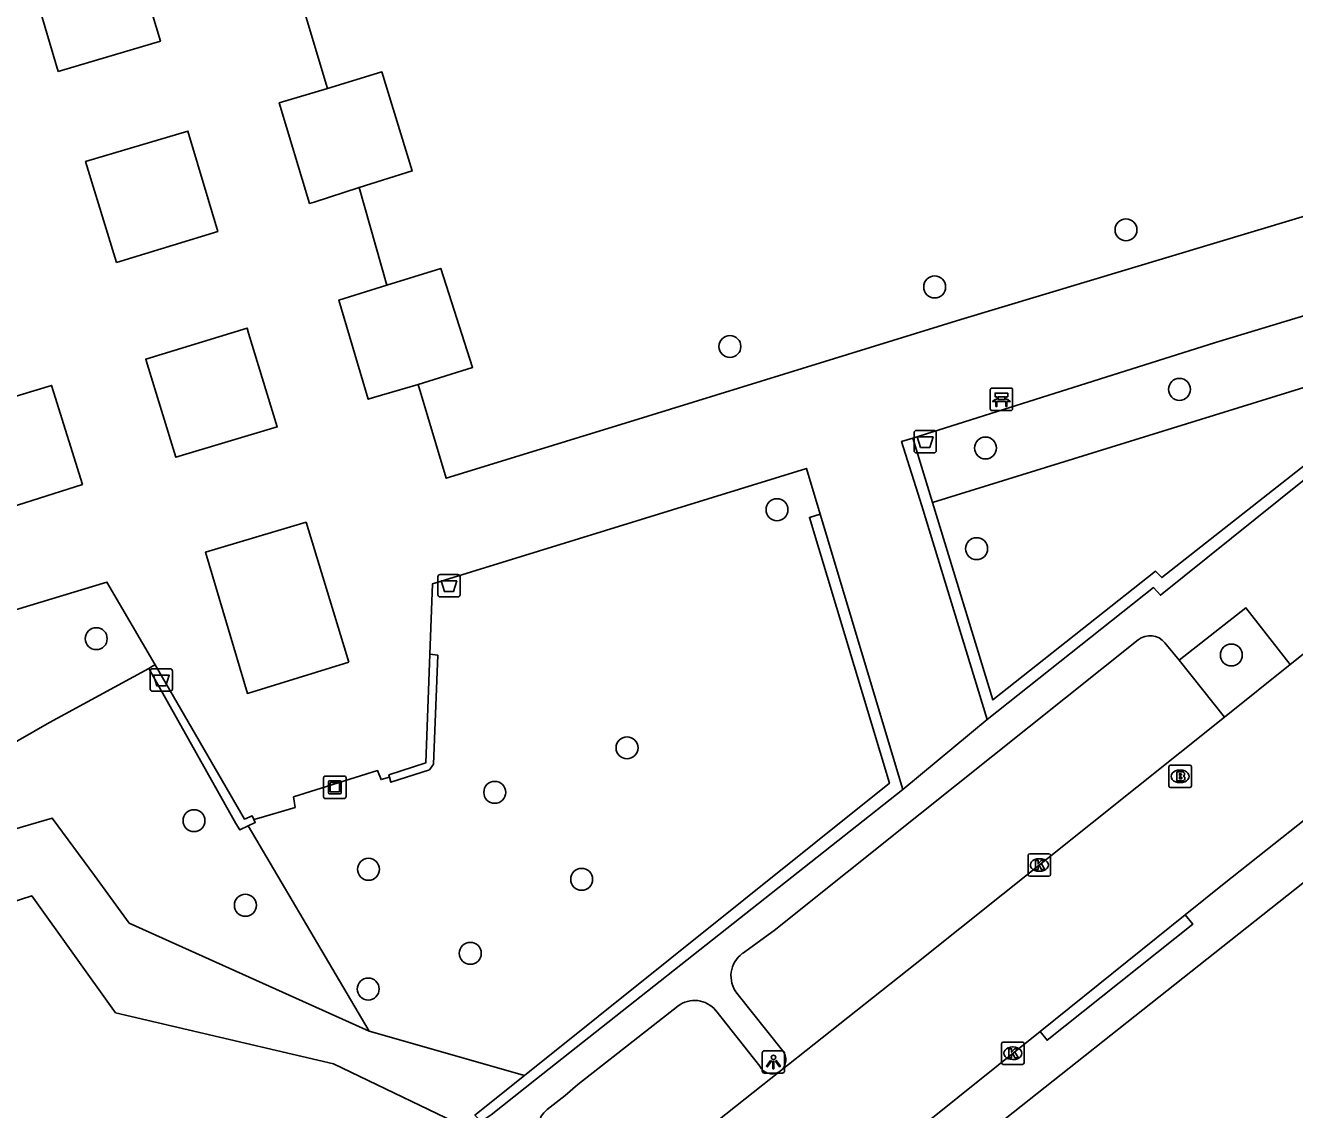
# Model space of a CAD drawing. Extents: x 161772 to 163123, y 383092 to 383917.
# Drawn here: x 162608.5 to 162665.1, y 383594.6 to 383642.9 of the extents above; entities that cross this region are included whole.
import ezdxf

# ---------------------------------------------------------------- set-up
doc = ezdxf.new("R2010")
doc.units = 0
for name, color, linetype in [('IMGEO_Afvalbak', 7, 'Continuous'), ('IMGEO_Bank', 7, 'Continuous'), ('IMGEO_Boom', 7, 'Continuous'), ('IMGEO_Brandkraan', 7, 'Continuous'), ('IMGEO_Groenvoorziening', 7, 'Continuous'), ('IMGEO_Haag', 7, 'Continuous'), ('IMGEO_Kolk', 7, 'Continuous'), ('IMGEO_Kunstobject', 7, 'Continuous'), ('IMGEO_Lichtpunt', 7, 'Continuous'), ('IMGEO_Parkeervlak_open', 7, 'Continuous'), ('IMGEO_Rijbaan_lokaal_open', 7, 'Continuous'), ('IMGEO_Voetpad_open', 7, 'Continuous')]:
    doc.layers.add(name, color=color, linetype=linetype)

msp = doc.modelspace()

# ---------------------------------------------------------------- linework, layer by layer
at = {"layer": 'IMGEO_Afvalbak'}
for p, q in [((162648.121, 383623.939), (162648.121, 383624.739)), ((162648.121, 383624.739), (162648.121, 383623.939)), ((162648.221, 383624.839), (162649.011, 383624.839)), ((162649.011, 383624.839), (162648.221, 383624.839)), ((162649.111, 383624.739), (162649.111, 383623.939)), ((162649.111, 383623.939), (162649.111, 383624.739)), ((162649.011, 383623.839), (162648.221, 383623.839)), ((162648.221, 383623.839), (162649.011, 383623.839)), ((162626.888, 383617.512), (162626.888, 383618.312)), ((162626.888, 383618.312), (162626.888, 383617.512)), ((162626.988, 383618.412), (162627.778, 383618.412)), ((162627.778, 383618.412), (162626.988, 383618.412)), ((162627.878, 383618.312), (162627.878, 383617.512)), ((162627.878, 383617.512), (162627.878, 383618.312)), ((162627.778, 383617.412), (162626.988, 383617.412)), ((162626.988, 383617.412), (162627.778, 383617.412)), ((162614.064, 383613.308), (162614.064, 383614.108)), ((162614.064, 383614.108), (162614.064, 383613.308)), ((162614.164, 383614.208), (162614.954, 383614.208)), ((162614.954, 383614.208), (162614.164, 383614.208)), ((162615.054, 383614.108), (162615.054, 383613.308)), ((162615.054, 383613.308), (162615.054, 383614.108)), ((162614.954, 383613.208), (162614.164, 383613.208)), ((162614.164, 383613.208), (162614.954, 383613.208))]:
    msp.add_line(p, q, dxfattribs=at)
for points in [[(162648.264, 383624.553), (162648.968, 383624.553), (162648.819, 383624.083), (162648.413, 383624.083), (162648.264, 383624.553)], [(162627.031, 383618.126), (162627.735, 383618.126), (162627.586, 383617.656), (162627.18, 383617.656), (162627.031, 383618.126)], [(162614.207, 383613.922), (162614.911, 383613.922), (162614.762, 383613.452), (162614.356, 383613.452), (162614.207, 383613.922)]]:
    msp.add_lwpolyline(points, dxfattribs=at)
for centre, start, end in [((162648.221, 383624.739), 90, 180), ((162648.221, 383624.739), 90, 180), ((162649.011, 383624.739), 0, 90), ((162649.011, 383624.739), 360, 90), ((162648.221, 383623.939), 180, 270), ((162648.221, 383623.939), 180, 270), ((162649.011, 383623.939), 270, 0), ((162649.011, 383623.939), 270, 0), ((162626.988, 383618.312), 90, 180), ((162626.988, 383618.312), 90, 180), ((162627.778, 383618.312), 0, 90), ((162627.778, 383618.312), 360, 90), ((162626.988, 383617.512), 180, 270), ((162626.988, 383617.512), 180, 270), ((162627.778, 383617.512), 270, 0), ((162627.778, 383617.512), 270, 0), ((162614.164, 383614.108), 90, 180), ((162614.164, 383614.108), 90, 180), ((162614.954, 383614.108), 0, 90), ((162614.954, 383614.108), 360, 90), ((162614.164, 383613.308), 180, 270), ((162614.164, 383613.308), 180, 270), ((162614.954, 383613.308), 270, 0), ((162614.954, 383613.308), 270, 0)]:
    msp.add_arc(centre, 0.1, start, end, dxfattribs=at)
at = {"layer": 'IMGEO_Bank'}
for p, q in [((162651.591, 383626.724), (162652.432, 383626.724)), ((162652.432, 383626.724), (162651.591, 383626.724)), ((162651.516, 383625.799), (162651.516, 383626.64)), ((162651.516, 383626.64), (162651.516, 383625.799)), ((162651.825, 383626.23), (162651.825, 383626.336)), ((162651.869, 383626.336), (162651.869, 383626.23)), ((162652.157, 383626.342), (162651.875, 383626.342)), ((162651.875, 383626.224), (162652.157, 383626.224)), ((162652.163, 383626.23), (162652.163, 383626.336)), ((162652.207, 383626.336), (162652.207, 383626.23)), ((162652.516, 383626.649), (162652.516, 383625.808)), ((162652.516, 383625.808), (162652.516, 383626.649)), ((162652.441, 383625.724), (162651.6, 383625.724)), ((162651.6, 383625.724), (162652.441, 383625.724)), ((162652.213, 383626.122), (162651.82, 383626.122))]:
    msp.add_line(p, q, dxfattribs=at)
for points in [[(162651.763, 383626.122), (162651.621, 383626.122), (162651.733, 383626.224), (162651.819, 383626.224)], [(162651.819, 383626.342), (162651.733, 383626.342), (162651.733, 383626.503), (162652.296, 383626.503), (162652.296, 383626.342), (162652.213, 383626.342)], [(162652.213, 383626.224), (162652.296, 383626.224), (162652.408, 383626.122), (162652.269, 383626.122)], [(162651.813, 383626.115), (162651.813, 383625.908), (162651.77, 383625.908), (162651.77, 383626.115)], [(162652.263, 383626.115), (162652.263, 383625.908), (162652.219, 383625.908), (162652.219, 383626.115)]]:
    msp.add_lwpolyline(points, dxfattribs=at)
for centre, radius, start, end in [((162651.594, 383626.646), 0.0779, 92.4484, 184.2845), ((162651.594, 383626.646), 0.0779, 92.4484, 184.2845), ((162652.438, 383626.646), 0.0779, 2.4484, 94.2845), ((162652.438, 383626.646), 0.0779, 2.4484, 94.2845), ((162651.818, 383626.335), 0.00671, 2.8957, 87.1043), ((162651.818, 383626.231), 0.00671, 272.8957, 357.1043), ((162651.875, 383626.335), 0.00671, 92.8957, 177.1043), ((162651.875, 383626.231), 0.00671, 182.8957, 267.1043), ((162652.157, 383626.335), 0.00671, 2.8957, 87.1043), ((162652.157, 383626.231), 0.00671, 272.8957, 357.1043), ((162652.214, 383626.335), 0.00671, 92.8957, 177.1043), ((162652.214, 383626.231), 0.00671, 182.8957, 267.1043), ((162651.594, 383625.802), 0.0779, 182.4484, 274.2845), ((162651.594, 383625.802), 0.0779, 182.4484, 274.2845), ((162651.763, 383626.115), 0.00671, 2.8957, 87.1043), ((162651.82, 383626.115), 0.00671, 92.8957, 177.1043), ((162652.212, 383626.115), 0.00671, 2.8957, 87.1043), ((162652.269, 383626.115), 0.00671, 92.8957, 177.1043), ((162652.438, 383625.802), 0.0779, 272.4484, 4.2845), ((162652.438, 383625.802), 0.0779, 272.4484, 4.2845)]:
    msp.add_arc(centre, radius, start, end, dxfattribs=at)
at = {"layer": 'IMGEO_Boom'}
for centre in [(162657.568, 383633.783), (162649.038, 383631.238), (162639.91, 383628.583), (162659.952, 383626.669), (162651.306, 383624.054), (162642.009, 383621.303), (162650.908, 383619.566), (162611.659, 383615.552), (162662.266, 383614.825), (162635.324, 383610.685), (162629.426, 383608.7), (162616.017, 383607.437), (162623.796, 383605.268), (162633.301, 383604.821), (162618.308, 383603.664), (162628.335, 383601.521), (162623.785, 383599.928)]:
    msp.add_circle(centre, 0.489, dxfattribs=at)
at = {"layer": 'IMGEO_Brandkraan'}
for p, q in [((162659.481, 383608.987), (162659.481, 383609.839)), ((162659.556, 383609.913), (162660.408, 383609.913)), ((162660.482, 383609.839), (162660.482, 383608.987)), ((162659.969, 383609.693), (162659.994, 383609.693)), ((162660.408, 383608.913), (162659.556, 383608.913)), ((162659.992, 383609.133), (162659.967, 383609.133))]:
    msp.add_line(p, q, dxfattribs=at)
for points in [[(162659.481, 383608.987), (162659.481, 383609.839)], [(162659.556, 383609.913), (162660.408, 383609.913)], [(162660.482, 383609.839), (162660.482, 383608.987)], [(162659.829, 383609.613), (162659.829, 383609.213), (162660.042, 383609.213)], [(162660.06, 383609.613), (162659.829, 383609.613)], [(162660.008, 383609.532), (162659.954, 383609.532), (162659.954, 383609.456)], [(162659.954, 383609.456), (162660.007, 383609.456)], [(162660.016, 383609.38), (162659.954, 383609.38), (162659.954, 383609.299)], [(162659.954, 383609.299), (162660.016, 383609.299)], [(162660.408, 383608.913), (162659.556, 383608.913)]]:
    msp.add_lwpolyline(points, dxfattribs=at)
for centre, radius, start, end in [((162659.558, 383609.837), 0.0765, 91.552, 178.448), ((162659.558, 383609.837), 0.0765, 91.552, 178.448), ((162660.406, 383609.837), 0.0765, 1.552, 88.448), ((162660.406, 383609.837), 0.0765, 1.552, 88.448), ((162660.009, 383609.494), 0.0379, 267.8285, 90.9355), ((162660.017, 383609.339), 0.0404, 269.8759, 90.5077), ((162660.048, 383609.464), 0.251, 268.6676, 293.5347), ((162660.064, 383609.468), 0.145, 59.4692, 91.5367), ((162660.089, 383609.515), 0.0922, 285.5137, 58.1501), ((162660.094, 383609.323), 0.105, 301.3115, 78.989), ((162659.558, 383608.989), 0.0765, 181.552, 268.448), ((162659.558, 383608.989), 0.0765, 181.552, 268.448), ((162660.406, 383608.989), 0.0765, 271.552, 358.448), ((162660.406, 383608.989), 0.0765, 271.552, 358.448)]:
    msp.add_arc(centre, radius, start, end, dxfattribs=at)
for centre, major_axis, ratio, start_param, end_param in [((162659.968, 383609.413), (-0.387, 0.002), 0.722429, 4.712389, 7.853982), ((162659.993, 383609.413), (-0.39, 0.002), 0.717154, 1.570796, 4.712389)]:
    msp.add_ellipse(centre, major_axis=major_axis, ratio=ratio, start_param=start_param, end_param=end_param, dxfattribs=at)
at = {"layer": 'IMGEO_Groenvoorziening'}
for points in [[(162623.376, 383635.675), (162625.749, 383636.41), (162624.395, 383640.826), (162621.963, 383640.092)], [(162626.016, 383626.892), (162628.438, 383627.646), (162627.017, 383632.065), (162624.615, 383631.317)], [(162672.208, 383628.835), (162648.943, 383621.628)], [(162613.997, 383614.225), (162609.568, 383611.807), (162603.271, 383608.209), (162601.858, 383607.952), (162597.424, 383608.08), (162596.139, 383605.317), (162596.949, 383603.835)], [(162596.949, 383603.835), (162609.695, 383607.552), (162611.575, 383604.988), (162613.127, 383602.872), (162623.834, 383598.05)], [(162623.834, 383598.05), (162618.438, 383607.207)], [(162628.785, 383593.437), (162622.234, 383596.598), (162612.52, 383598.872), (162608.784, 383604.086), (162593.429, 383599.123)], [(162630.748, 383596.071), (162623.834, 383598.05)]]:
    msp.add_lwpolyline(points, dxfattribs=at)
at = {"layer": 'IMGEO_Haag'}
for points in [[(162672.858, 383629.037), (162659.165, 383618.275), (162658.88, 383618.558), (162651.638, 383612.821), (162648.943, 383621.628)], [(162648.943, 383621.628), (162648.064, 383624.499)], [(162643.932, 383621.105), (162643.453, 383620.961), (162647.018, 383609.108), (162630.748, 383596.071)], [(162624.734, 383609.374), (162624.796, 383609.153), (162626.515, 383609.699), (162626.7, 383609.96), (162626.885, 383614.824), (162626.534, 383614.86)], [(162614.279, 383614.383), (162614.172, 383614.323), (162613.997, 383614.225)], [(162618.438, 383607.207), (162618.056, 383607.021), (162617.888, 383607.311), (162613.997, 383614.225)], [(162618.438, 383607.207), (162618.747, 383607.357), (162618.686, 383607.489)], [(162630.748, 383596.071), (162628.543, 383594.304), (162628.816, 383594.02)]]:
    msp.add_lwpolyline(points, dxfattribs=at)
at = {"layer": 'IMGEO_Kolk'}
for p, q in [((162653.206, 383605.035), (162653.206, 383605.887)), ((162653.281, 383605.961), (162654.133, 383605.961)), ((162654.207, 383605.887), (162654.207, 383605.035)), ((162653.694, 383605.741), (162653.719, 383605.741)), ((162654.133, 383604.961), (162653.281, 383604.961)), ((162653.717, 383605.181), (162653.692, 383605.181)), ((162652.025, 383596.638), (162652.025, 383597.49)), ((162652.1, 383597.564), (162652.952, 383597.564)), ((162652.513, 383597.344), (162652.538, 383597.344)), ((162653.026, 383597.49), (162653.026, 383596.638)), ((162652.536, 383596.784), (162652.511, 383596.784)), ((162652.952, 383596.564), (162652.1, 383596.564))]:
    msp.add_line(p, q, dxfattribs=at)
for points in [[(162653.206, 383605.035), (162653.206, 383605.887)], [(162653.281, 383605.961), (162654.133, 383605.961)], [(162654.207, 383605.887), (162654.207, 383605.035)], [(162653.527, 383605.661), (162653.65, 383605.661), (162653.65, 383605.51), (162653.78, 383605.661), (162653.944, 383605.661), (162653.798, 383605.51), (162653.951, 383605.261), (162653.799, 383605.261), (162653.714, 383605.425), (162653.65, 383605.358), (162653.65, 383605.261), (162653.527, 383605.261), (162653.527, 383605.661)], [(162654.133, 383604.961), (162653.281, 383604.961)], [(162652.025, 383596.638), (162652.025, 383597.49)], [(162652.1, 383597.564), (162652.952, 383597.564)], [(162653.026, 383597.49), (162653.026, 383596.638)], [(162652.346, 383597.264), (162652.469, 383597.264), (162652.469, 383597.113), (162652.599, 383597.264), (162652.763, 383597.264), (162652.617, 383597.113), (162652.77, 383596.864), (162652.618, 383596.864), (162652.533, 383597.028), (162652.469, 383596.961), (162652.469, 383596.864), (162652.346, 383596.864), (162652.346, 383597.264)], [(162652.952, 383596.564), (162652.1, 383596.564)]]:
    msp.add_lwpolyline(points, dxfattribs=at)
for centre, start, end in [((162653.283, 383605.885), 91.552, 178.448), ((162653.283, 383605.885), 91.552, 178.448), ((162654.131, 383605.885), 1.552, 88.448), ((162654.131, 383605.885), 1.552, 88.448), ((162653.283, 383605.037), 181.552, 268.448), ((162653.283, 383605.037), 181.552, 268.448), ((162654.131, 383605.037), 271.552, 358.448), ((162654.131, 383605.037), 271.552, 358.448), ((162652.102, 383597.488), 91.552, 178.448), ((162652.102, 383597.488), 91.552, 178.448), ((162652.95, 383597.488), 1.552, 88.448), ((162652.95, 383597.488), 1.552, 88.448), ((162652.102, 383596.64), 181.552, 268.448), ((162652.102, 383596.64), 181.552, 268.448), ((162652.95, 383596.64), 271.552, 358.448), ((162652.95, 383596.64), 271.552, 358.448)]:
    msp.add_arc(centre, 0.0765, start, end, dxfattribs=at)
for centre, major_axis, ratio, start_param, end_param in [((162653.693, 383605.461), (-0.387, 0.002), 0.722429, 4.712389, 7.853982), ((162653.718, 383605.461), (-0.39, 0.002), 0.717154, 1.570796, 4.712389), ((162652.512, 383597.064), (-0.387, 0.002), 0.722429, 4.712389, 7.853982), ((162652.537, 383597.064), (-0.39, 0.002), 0.717154, 1.570796, 4.712389)]:
    msp.add_ellipse(centre, major_axis=major_axis, ratio=ratio, start_param=start_param, end_param=end_param, dxfattribs=at)
at = {"layer": 'IMGEO_Kunstobject'}
for p, q in [((162621.795, 383609.342), (162621.795, 383608.501)), ((162621.795, 383609.342), (162621.795, 383608.501)), ((162622.711, 383609.426), (162621.87, 383609.426)), ((162622.711, 383609.426), (162621.87, 383609.426)), ((162622.009, 383608.69), (162622.009, 383609.164)), ((162622.059, 383609.214), (162622.533, 383609.214)), ((162622.583, 383609.164), (162622.583, 383608.69)), ((162622.795, 383608.51), (162622.795, 383609.351)), ((162622.795, 383608.51), (162622.795, 383609.351)), ((162622.533, 383608.64), (162622.059, 383608.64)), ((162622.089, 383609.114), (162622.089, 383608.74)), ((162622.483, 383609.134), (162622.109, 383609.134)), ((162622.109, 383608.72), (162622.483, 383608.72)), ((162622.503, 383608.74), (162622.503, 383609.114)), ((162621.879, 383608.426), (162622.72, 383608.426)), ((162621.879, 383608.426), (162622.72, 383608.426))]:
    msp.add_line(p, q, dxfattribs=at)
for centre, radius, start, end in [((162621.873, 383609.348), 0.0779, 92.4484, 184.2845), ((162621.873, 383609.348), 0.0779, 92.4484, 184.2845), ((162622.059, 383609.164), 0.05, 90, 180), ((162622.533, 383609.164), 0.05, 360, 90), ((162622.717, 383609.348), 0.0779, 2.4484, 94.2845), ((162622.717, 383609.348), 0.0779, 2.4484, 94.2845), ((162622.059, 383608.69), 0.05, 180, 270), ((162622.109, 383609.114), 0.02, 90, 180), ((162622.109, 383608.74), 0.02, 180, 270), ((162622.483, 383609.114), 0.02, 360, 90), ((162622.483, 383608.74), 0.02, 270, 0), ((162622.533, 383608.69), 0.05, 270, 0), ((162621.873, 383608.504), 0.0779, 182.4484, 274.2845), ((162621.873, 383608.504), 0.0779, 182.4484, 274.2845), ((162622.717, 383608.504), 0.0779, 272.4484, 4.2845), ((162622.717, 383608.504), 0.0779, 272.4484, 4.2845)]:
    msp.add_arc(centre, radius, start, end, dxfattribs=at)
at = {"layer": 'IMGEO_Lichtpunt'}
for p, q in [((162641.352, 383597.082), (162641.352, 383596.275)), ((162641.352, 383597.082), (162641.352, 383596.275)), ((162642.254, 383597.177), (162641.446, 383597.177)), ((162642.254, 383597.177), (162641.446, 383597.177)), ((162642.348, 383596.275), (162642.348, 383597.082)), ((162642.348, 383596.275), (162642.348, 383597.082)), ((162641.446, 383596.181), (162642.254, 383596.181)), ((162641.446, 383596.181), (162642.254, 383596.181))]:
    msp.add_line(p, q, dxfattribs=at)
for points in [[(162641.726, 383596.746), (162641.765, 383596.718), (162641.577, 383596.456), (162641.539, 383596.483), (162641.726, 383596.746)], [(162641.938, 383596.718), (162641.976, 383596.745), (162642.163, 383596.483), (162642.124, 383596.455), (162641.938, 383596.718)], [(162641.828, 383596.698), (162641.875, 383596.698), (162641.875, 383596.376), (162641.828, 383596.376), (162641.828, 383596.698)]]:
    msp.add_lwpolyline(points, dxfattribs=at)
msp.add_circle((162641.851, 383596.88), 0.0994, dxfattribs=at)
for centre, start, end in [((162641.446, 383597.082), 90, 180), ((162641.446, 383597.082), 90, 180), ((162642.254, 383597.082), 0, 90), ((162642.254, 383597.082), 0, 90), ((162641.446, 383596.275), 180, 270), ((162641.446, 383596.275), 180, 270), ((162642.254, 383596.275), 270, 0), ((162642.254, 383596.275), 270, 360)]:
    msp.add_arc(centre, 0.0946, start, end, dxfattribs=at)
at = {"layer": 'IMGEO_Parkeervlak_open'}
msp.add_lwpolyline([(162661.963, 383612.059), (162659.945, 383614.594)], dxfattribs=at)
at = {"layer": 'IMGEO_Rijbaan_lokaal_open'}
for points in [[(162664.891, 383614.403), (162667.251, 383616.292)], [(162674.08, 383614.252), (162661.946, 383604.633), (162660.209, 383603.237)], [(162664.891, 383614.403), (162661.963, 383612.059)], [(162642.17, 383596.28), (162648.175, 383601.036), (162661.963, 383612.059)], [(162660.209, 383603.237), (162653.738, 383598.039)], [(162653.738, 383598.039), (162648.206, 383593.595), (162641.932, 383588.565)], [(162634.137, 383589.916), (162642.17, 383596.28)]]:
    msp.add_lwpolyline(points, dxfattribs=at)
at = {"layer": 'IMGEO_Voetpad_open'}
for points in [[(162624.721, 383572.388), (162687.563, 383622.167), (162778.983, 383695.388), (162783.083, 383695.752)], [(162609.964, 383640.838), (162608.615, 383645.432), (162613.134, 383646.833), (162614.521, 383642.201), (162609.964, 383640.838)], [(162621.963, 383640.092), (162620.757, 383644.167)], [(162689.341, 383641.552), (162650.206, 383629.785), (162635.239, 383625.167), (162631.465, 383624.003), (162627.261, 383622.706), (162626.016, 383626.892)], [(162623.376, 383635.675), (162621.369, 383635.023), (162621.172, 383634.959), (162619.818, 383639.445), (162621.963, 383640.092)], [(162612.56, 383632.322), (162611.186, 383636.827), (162615.743, 383638.191), (162617.079, 383633.711), (162612.56, 383632.322)], [(162624.615, 383631.317), (162623.376, 383635.675)], [(162651.381, 383611.952), (162658.791, 383617.831), (162659.1, 383617.49), (162673.883, 383629.354), (162678.71, 383633.228)], [(162626.016, 383626.892), (162624.016, 383626.305), (162623.788, 383626.229), (162622.477, 383630.652), (162624.615, 383631.317)], [(162648.064, 383624.499), (162661.565, 383628.766), (162671.488, 383631.764)], [(162618.453, 383629.18), (162619.726, 383624.993), (162615.207, 383623.642), (162613.934, 383627.805), (162613.869, 383628.016), (162618.384, 383629.404), (162618.453, 383629.18)], [(162609.758, 383626.556), (162611.043, 383622.432), (162606.55, 383621.005), (162605.315, 383625.193), (162605.22, 383625.51), (162609.671, 383626.845), (162609.758, 383626.556)], [(162651.381, 383611.952), (162648.466, 383621.477), (162647.562, 383624.339), (162648.064, 383624.499)], [(162626.534, 383614.86), (162626.65, 383617.993), (162626.793, 383618.037), (162626.996, 383618.1), (162643.319, 383623.145), (162643.932, 383621.105)], [(162643.932, 383621.105), (162647.625, 383608.825)], [(162622.92, 383614.51), (162618.401, 383613.109), (162616.53, 383619.404), (162621.011, 383620.741), (162622.92, 383614.51)], [(162583.23, 383609.324), (162612.138, 383618.079), (162614.279, 383614.383)], [(162659.945, 383614.594), (162662.916, 383616.925), (162664.891, 383614.403)], [(162658.107, 383615.494), (162648.393, 383607.737), (162641.886, 383602.544), (162640.464, 383601.509)], [(162624.734, 383609.374), (162624.706, 383609.485), (162626.354, 383610.021), (162626.534, 383614.86)], [(162659.945, 383614.594), (162659.302, 383615.372)], [(162614.279, 383614.383), (162618.264, 383607.505), (162618.607, 383607.658), (162618.686, 383607.489)], [(162647.625, 383608.825), (162651.381, 383611.952)], [(162618.686, 383607.489), (162618.901, 383607.552), (162620.525, 383608.031), (162620.458, 383608.492), (162624.201, 383609.668), (162624.359, 383609.267), (162624.734, 383609.374)], [(162628.816, 383594.02), (162629.261, 383594.323), (162631.281, 383595.918), (162647.625, 383608.825)], [(162660.209, 383603.237), (162660.545, 383602.815), (162654.053, 383597.643), (162653.738, 383598.039)], [(162640.223, 383599.749), (162642.249, 383597.182)], [(162637.59, 383599.164), (162633.135, 383595.67), (162632.563, 383595.183), (162631.758, 383594.551)], [(162641.242, 383596.489), (162639.283, 383598.964)]]:
    msp.add_lwpolyline(points, dxfattribs=at)
for centre, radius, start, end in [((162658.643, 383614.827), 0.855, 39.5713, 128.7702), ((162641.19, 383600.513), 1.233, 126.1009, 218.3048), ((162638.336, 383598.212), 1.209, 38.4477, 128.0777), ((162641.777, 383596.769), 0.627, 308.7636, 41.2257), ((162641.792, 383596.765), 0.615, 206.6927, 307.923), ((162632.371, 383593.765), 0.996, 127.9517, 218.869)]:
    msp.add_arc(centre, radius, start, end, dxfattribs=at)

doc.saveas('drawing.dxf')
